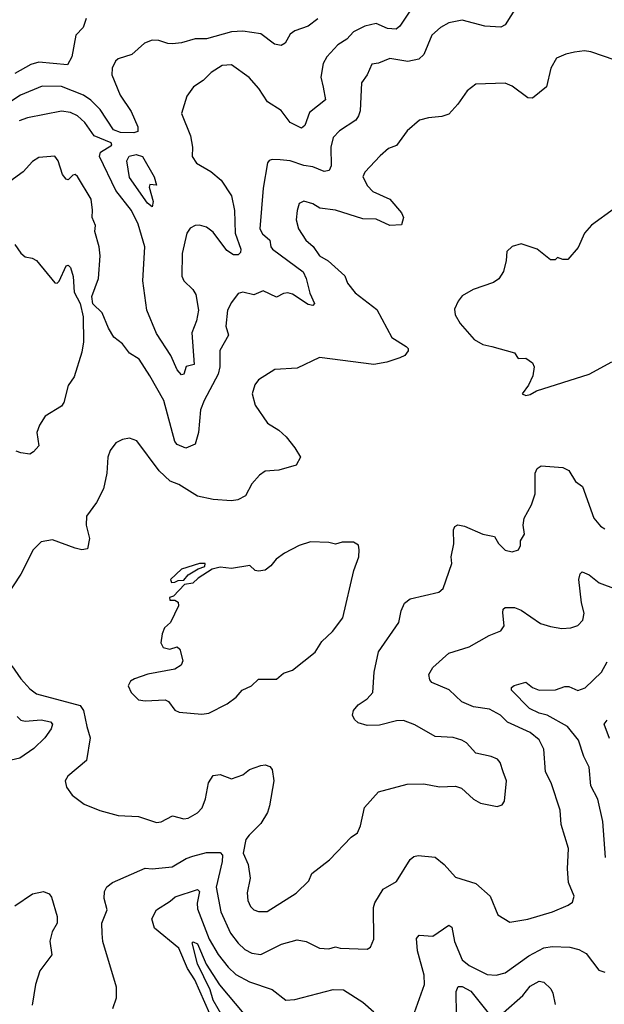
# Model space of a CAD drawing. Extents: x 1552294 to 1694791, y 811929 to 917222.
# Tile 454 of 643: x 1664790 to 1667372, y 865427 to 869779. Entities that reach past the tile are written whole.
import ezdxf

# ---------------------------------------------------------------- set-up
doc = ezdxf.new("R2010")
doc.units = 0

msp = doc.modelspace()

# ---------------------------------------------------------------- linework, layer by layer
at = {"layer": '0CON10XD'}
for points in [[(1666513.5, 869816.5), (1666469.7, 869750.3), (1666453.1, 869736.9), (1666415, 869739.6), (1666365, 869762.9), (1666315, 869750.7), (1666265, 869725.5), (1666235, 869693.1), (1666195, 869668.5), (1666146.9, 869615), (1666130, 869585), (1666120.8, 869525), (1666131.1, 869481.1), (1666141.1, 869425), (1666070.6, 869369.4), (1666048.9, 869311.1), (1666035, 869300), (1665985, 869324.3), (1665945, 869376.9), (1665885, 869415.6), (1665846.2, 869475), (1665804.2, 869524.2), (1665725, 869579.1), (1665685, 869577.1), (1665635.7, 869545), (1665600.5, 869509.5), (1665558.3, 869481.7), (1665528.8, 869441.2), (1665504.3, 869365), (1665544.2, 869265), (1665554, 869215), (1665552, 869175), (1665571.2, 869145), (1665635, 869107.8), (1665679.9, 869069.9), (1665725, 869000), (1665738.4, 868935), (1665741.2, 868835), (1665766.5, 868765), (1665765, 868750), (1665755, 868739.8), (1665735, 868740.2), (1665705, 868759.2), (1665645, 868840.5), (1665615, 868862.2), (1665585, 868870.6), (1665565, 868868.6), (1665543, 868857), (1665527.8, 868835), (1665507.1, 868745), (1665506.9, 868645), (1665515.6, 868625), (1665555, 868587.1), (1665568.2, 868565), (1665580, 868495), (1665571.7, 868448.3), (1665550.4, 868395), (1665560.8, 868255), (1665525, 868246), (1665515, 868212.5), (1665505, 868209.2), (1665485, 868231.1), (1665458.2, 868295), (1665395, 868392), (1665351.2, 868495), (1665334.1, 868624.1), (1665343.1, 868775), (1665313.6, 868875), (1665283.3, 868935), (1665215, 869024.4), (1665142.8, 869175), (1665146.7, 869193.3), (1665197.1, 869225), (1665194.3, 869235), (1665118.9, 869265), (1665078.2, 869325), (1665045, 869353.8), (1665015, 869368.7), (1664975, 869375.3), (1664825, 869344.8), (1664788.6, 869331.4)], [(1666985, 869835.7), (1666935, 869755.6), (1666915, 869745.4), (1666845, 869750.8), (1666745, 869777.1), (1666685, 869765.4), (1666648.9, 869745), (1666610.1, 869709.9), (1666575.3, 869625), (1666552.7, 869605), (1666505, 869594.3), (1666425, 869607.9), (1666375, 869587.5), (1666345, 869582.5), (1666324.7, 869535.3), (1666299.8, 869500.2), (1666293.9, 869376.1), (1666286.1, 869353.9), (1666274.6, 869335.4), (1666202.1, 869287.9), (1666175, 869258), (1666164.2, 869215), (1666166.4, 869133.6), (1666156.9, 869113.1), (1666135, 869108.5), (1666085, 869129.2), (1666045, 869133.8), (1665985, 869154.5), (1665940.8, 869159.2), (1665905, 869161.2), (1665892.7, 869157.3), (1665884.2, 869145.8), (1665865.4, 869035), (1665851.1, 868855), (1665863.1, 868833.1), (1665895.5, 868805), (1665899.1, 868775), (1665906.2, 868765), (1666041.5, 868665), (1666055.9, 868635), (1666070.9, 868570.9), (1666091.9, 868525), (1666085, 868515.8), (1666065, 868519.6), (1665995.7, 868565.7), (1665975, 868571.3), (1665955, 868568.8), (1665925, 868552.7), (1665865, 868581.2), (1665825, 868563.3), (1665775, 868574.3), (1665755, 868568), (1665725, 868529.4), (1665707.3, 868495), (1665700, 868425), (1665713.1, 868385), (1665673.9, 868316.1), (1665673.5, 868245), (1665667.2, 868212.8), (1665605, 868095.8), (1665588.2, 868055), (1665579.4, 867955), (1665565, 867902.5), (1665524.3, 867884.3), (1665485, 867901.4), (1665475, 867914.3), (1665426.3, 868095), (1665365.3, 868205), (1665317.8, 868277.8), (1665275.6, 868305), (1665245, 868345.6), (1665206.3, 868376.3), (1665182.9, 868415), (1665155, 868483.3), (1665113, 868523), (1665108.8, 868555), (1665138, 868635), (1665145.7, 868735), (1665141.2, 868775), (1665122.3, 868842.3), (1665125, 868870), (1665110, 868905), (1665112.4, 868937.6), (1665105.4, 868985), (1665045, 869085.8), (1665035, 869094.2), (1665025, 869092), (1665005, 869071.2), (1664995, 869073.8), (1664979.4, 869095)], [(1666107.1, 869782.9), (1666065, 869750), (1666005, 869730), (1665984.4, 869715), (1665962, 869675), (1665945, 869664.2), (1665915, 869670.6), (1665855, 869717.2), (1665775, 869727.6), (1665725.3, 869725.3), (1665615, 869693.8), (1665565, 869693.8), (1665505, 869676.5), (1665465, 869672.3), (1665445, 869673.2), (1665405, 869687.5), (1665375, 869688.2), (1665342, 869675), (1665286.2, 869625), (1665225, 869606.7), (1665212.9, 869595), (1665198.6, 869565), (1665197.5, 869535), (1665234.6, 869445), (1665283, 869373), (1665312.1, 869305), (1665311.5, 869285), (1665295, 869278.4), (1665235, 869280.9), (1665205, 869292.2), (1665145, 869382.5), (1665105, 869423.3), (1665072.5, 869445), (1664975, 869483.1), (1664890, 869485), (1664793.5, 869445), (1664612.3, 869327.7)], [(1665083.3, 869785), (1665070, 869745), (1665038.8, 869711.2), (1665020, 869615), (1665001.2, 869578.8), (1664875, 869590.7), (1664838.7, 869581.3), (1664768.3, 869541.7)], [(1667420.6, 869600.6), (1667312.9, 869637.1), (1667285, 869640.8), (1667240, 869635), (1667202.7, 869627.3), (1667161.7, 869608.3), (1667135.9, 869564.1), (1667117.4, 869482.6), (1667055, 869432), (1667035, 869434), (1666965.5, 869485.5), (1666935, 869498), (1666805, 869494), (1666766.2, 869465), (1666726, 869405), (1666685, 869362), (1666655, 869350.8), (1666595, 869345.8), (1666555.8, 869334.2), (1666501.7, 869288.3), (1666455, 869222.9), (1666419.8, 869210.2), (1666382.2, 869177.8), (1666314.3, 869105), (1666305.7, 869085), (1666326.8, 869045), (1666349.3, 869019.3), (1666424.4, 868985), (1666477.1, 868925), (1666485.8, 868905), (1666477.1, 868872.9), (1666425, 868870), (1666365, 868897.9), (1666305, 868898.2), (1666185, 868937.1), (1666116.5, 868946.5), (1666085, 868965.7), (1666045, 868977.5), (1666025, 868966.2), (1666015.7, 868935), (1666011.5, 868895), (1666021.9, 868855), (1666053.3, 868805), (1666085.8, 868775.8), (1666114.6, 868735), (1666152.6, 868712.6), (1666226.8, 868646.8), (1666237.9, 868615), (1666271.3, 868571.3), (1666367.8, 868497.8), (1666433.8, 868373.8), (1666496.7, 868335), (1666506.2, 868325), (1666506.2, 868315), (1666491.2, 868295), (1666468.8, 868285), (1666412, 868265), (1666355, 868254.2), (1666115, 868286), (1666015, 868238.8), (1665917.7, 868232.3), (1665845, 868186.9), (1665829.4, 868165), (1665817.5, 868125), (1665830, 868075), (1665884.4, 867995), (1665935.3, 867965.3), (1665967.5, 867935), (1666005, 867886), (1666030, 867845), (1666010.8, 867809.2), (1665935, 867787.5), (1665875, 867784), (1665848.8, 867765), (1665815, 867726.7), (1665787.5, 867675), (1665753.5, 867656.5), (1665725, 867652.4), (1665645, 867658.2), (1665575, 867673.3), (1665493.8, 867725), (1665455, 867738.5), (1665405.7, 867785), (1665307, 867917), (1665275, 867928.8), (1665245, 867924), (1665215, 867908), (1665189.2, 867875), (1665179.2, 867845), (1665175.7, 867774.3), (1665160, 867705), (1665128.8, 867645), (1665085.8, 867585), (1665083.1, 867545), (1665098.6, 867485), (1665089.3, 867440.7), (1665065, 867436.2), (1665035, 867442.9), (1664935, 867479.4), (1664885, 867471.4), (1664849.2, 867435), (1664795, 867328.8), (1664725, 867220)], [(1664979.4, 869095), (1664959.6, 869155), (1664945, 869176.2), (1664875, 869170.4), (1664847.4, 869152.6), (1664805, 869105.8), (1664715, 869040)], [(1665375, 868952.5), (1665355, 868968.6), (1665275, 869081.4), (1665262.9, 869155), (1665273.8, 869176.2), (1665305, 869183), (1665332.7, 869175), (1665384, 869085), (1665395, 869047.5), (1665365, 869050), (1665361.7, 869038.3), (1665379.2, 868975), (1665375, 868952.5)], [(1667416.7, 868945), (1667315, 868871.2), (1667284.3, 868835.7), (1667257.3, 868772.7), (1667211.7, 868718.3), (1667188.3, 868718.3), (1667165, 868727.5), (1667155, 868717.5), (1667135, 868717.5), (1667075, 868764.3), (1667005, 868788.8), (1666965, 868776.2), (1666941.2, 868755), (1666938.8, 868715), (1666926.4, 868666.4), (1666907, 868633), (1666883, 868617), (1666793.2, 868586.8), (1666745, 868558), (1666726.7, 868535), (1666710.7, 868499.3), (1666713.8, 868475), (1666735, 868436.7), (1666798, 868365), (1666835, 868342.9), (1666875, 868334.2), (1666975.8, 868305.8), (1666991.7, 868281.7), (1667025, 868282.5), (1667055, 868262.5), (1667062.5, 868245), (1667056.7, 868205), (1667037.1, 868162.9), (1667010, 868125), (1667025, 868118)], [(1664769.4, 868785), (1664795, 868746.9), (1664815, 868731.4), (1664845, 868725.6), (1664864, 868715), (1664945, 868616), (1664955, 868614.2), (1664965, 868623.8), (1664995, 868691.2), (1665005, 868693.8), (1665015, 868683.3), (1665026.2, 868643.8), (1665031.5, 868575), (1665056.7, 868525), (1665071.2, 868465), (1665072, 868355), (1665065, 868310), (1665030.3, 868199.7), (1665005, 868162.5), (1664985, 868087.5), (1664975, 868070), (1664903.3, 868026.7), (1664877.3, 867987.3), (1664866.5, 867955), (1664874.2, 867895.8), (1664851.7, 867868.3), (1664835, 867858.8), (1664795, 867864), (1664775, 867872)], [(1667025, 868118), (1667045, 868121.9), (1667072.2, 868137.8), (1667305, 868212), (1667405, 868266.2)], [(1664755, 866922.3), (1664795.4, 866865), (1664835, 866821.2), (1664865, 866798.9), (1665057.5, 866747.5), (1665072.1, 866725), (1665086.4, 866655), (1665100.8, 866605), (1665086, 866505), (1665002.2, 866435), (1664991.4, 866415), (1664996.8, 866386.8), (1665021.3, 866351.3), (1665075, 866311.2), (1665143.6, 866283.6), (1665225, 866261.1), (1665315, 866257.3), (1665395, 866230), (1665415, 866233.6), (1665465, 866259.4), (1665515, 866247.3), (1665535, 866250), (1665576.2, 866273.8), (1665595.5, 866295), (1665610.4, 866335), (1665623.5, 866405), (1665645, 866438.6), (1665675, 866441.9), (1665725, 866422.9), (1665775, 866440.6), (1665805.4, 866464.6), (1665855, 866482.9), (1665875, 866485.7), (1665895, 866478), (1665905.6, 866465), (1665913.3, 866415), (1665893.6, 866303.6), (1665884.2, 866275), (1665855, 866226.2), (1665803.8, 866175), (1665788.8, 866155), (1665777.5, 866095), (1665799.5, 866045), (1665807.8, 865985), (1665795, 865920), (1665798.2, 865885), (1665809.8, 865859.8), (1665825, 865844.4), (1665845, 865837.3), (1665883.3, 865836.7), (1666011.7, 865918.3), (1666066.9, 865973.1), (1666081.2, 866005), (1666158.6, 866065), (1666254, 866165), (1666282, 866185), (1666295.6, 866215), (1666312.6, 866297.4), (1666375, 866365.7), (1666500.9, 866399.1), (1666575, 866400.8), (1666645, 866387.5), (1666715, 866390.8), (1666742.1, 866382.1), (1666795, 866333.8), (1666825, 866316.2), (1666898.3, 866301.7), (1666921.2, 866308.8), (1666931.2, 866325), (1666940.6, 866415), (1666925.7, 866455), (1666912, 866495), (1666900.3, 866510.3), (1666872.7, 866522.7), (1666805, 866536.7), (1666763.2, 866583.2), (1666743.3, 866595), (1666705, 866605.5), (1666625, 866611.1), (1666535, 866662.5), (1666485, 866681.5), (1666455, 866680.5), (1666379.8, 866660.2), (1666325, 866659.5), (1666285, 866671.4), (1666268.6, 866685), (1666260, 866705), (1666264.2, 866725), (1666285, 866751.2), (1666325, 866777.5), (1666350.6, 866805), (1666355.6, 866895), (1666375.6, 866985), (1666464, 867115), (1666475, 867166.7), (1666490.2, 867199.8), (1666515, 867218.6), (1666642.1, 867247.9), (1666660, 867265), (1666698.8, 867375), (1666696, 867405), (1666708, 867462), (1666705.5, 867524.5), (1666711.3, 867538.7), (1666725, 867545.8), (1666755, 867540), (1666835, 867504.2), (1666887.5, 867495), (1666905, 867463.3), (1666935, 867434), (1666965, 867426.2), (1666992.5, 867435), (1667002.5, 867455), (1667002.5, 867475), (1667020, 867505), (1667014, 867545), (1667018.6, 867575), (1667050, 867635), (1667066.1, 867683.9), (1667067.5, 867775), (1667076, 867795), (1667093.2, 867806.8), (1667189.3, 867799.3), (1667215, 867785.8), (1667245, 867738), (1667276.2, 867715), (1667325.6, 867575), (1667355, 867540), (1667375, 867528.8)], [(1665595, 866709.2), (1665625, 866714.3), (1665706.2, 866755), (1665746.2, 866785), (1665773.3, 866815), (1665813.3, 866835), (1665845, 866863.8), (1665925, 866864), (1665955, 866891.2), (1665995, 866904), (1666095, 866983.3), (1666125, 867030), (1666172, 867075), (1666218.1, 867135), (1666265.6, 867345), (1666288, 867405), (1666290, 867435), (1666286.1, 867456.1), (1666265, 867470), (1666215, 867470), (1666185, 867460), (1666155, 867468), (1666075, 867471.4), (1666024.5, 867455.5), (1665959.5, 867420.5), (1665922.5, 867395), (1665900, 867365), (1665875, 867346.2), (1665845, 867341.2), (1665830, 867345), (1665806.2, 867366.2), (1665725, 867353.3), (1665675, 867359.4), (1665640.5, 867349.5), (1665578.9, 867311.1), (1665555, 867288.1), (1665517.8, 867282.2), (1665469.2, 867230.8), (1665452.5, 867225), (1665453, 867213), (1665475, 867212.5), (1665490, 867205), (1665491.7, 867188.3), (1665456.1, 867113.9), (1665429.5, 867090.5), (1665419.2, 867065), (1665413.3, 867025), (1665423.8, 867003.8), (1665453.8, 866996.2), (1665485, 867007.5), (1665497, 866997), (1665510, 866945), (1665503.6, 866926.4), (1665475, 866907.5), (1665356.1, 866886.1), (1665297.5, 866865), (1665280, 866855), (1665270, 866835), (1665282, 866805), (1665315, 866773.1), (1665345, 866767.8), (1665433.1, 866773.1), (1665446.7, 866765), (1665475, 866727.5), (1665495, 866717.5), (1665595, 866709.2)], [(1665460.6, 867290.6), (1665475, 867292), (1665490, 867300), (1665515, 867301.2), (1665534.4, 867325.6), (1665578.3, 867351.7), (1665608.3, 867361.7), (1665610, 867375), (1665585, 867375.8), (1665505, 867350), (1665456.2, 867305), (1665460.6, 867290.6)], [(1667181.7, 866221.7), (1667177.9, 866285), (1667138.2, 866405), (1667112.5, 866455), (1667104.6, 866555), (1667085, 866595.6), (1667045, 866627.7), (1666944.1, 866674.1), (1666914.3, 866705), (1666865, 866731.2), (1666795, 866741.6), (1666743.3, 866763.3), (1666686.8, 866816.8), (1666609.8, 866849.8), (1666601.3, 866861.3), (1666597.1, 866885), (1666614.3, 866915), (1666685, 866979.2), (1666775, 867006.7), (1666863.1, 867056.9), (1666915, 867078), (1666929.7, 867100.3), (1666923.5, 867156.5), (1666925.9, 867174.1), (1666935, 867181.2), (1666975, 867180), (1667005, 867169.4), (1667090.5, 867110.5), (1667135, 867097.3), (1667185, 867088), (1667225, 867090.6), (1667255, 867101.5), (1667277.5, 867125), (1667283.4, 867155), (1667271.6, 867201.6), (1667259.6, 867305), (1667265, 867330), (1667275, 867338), (1667305, 867325.5), (1667349.8, 867289.8), (1667425, 867261.9)], [(1667377.5, 866075), (1667365.4, 866235), (1667342.9, 866332.9), (1667312.8, 866392.8), (1667305.5, 866475), (1667281.7, 866521.7), (1667257.9, 866595), (1667208.9, 866655), (1667119.7, 866705), (1667083.8, 866713.8), (1667041.6, 866735), (1666962.7, 866815), (1666962.8, 866827.2), (1666973.6, 866836.4), (1667025, 866850), (1667055, 866827.7), (1667085, 866815.5), (1667157.1, 866817.1), (1667198.3, 866831.7), (1667215, 866830.8), (1667255, 866813.5), (1667288.1, 866825), (1667359.5, 866895), (1667385, 866940)], [(1664779.6, 866699.6), (1664795, 866682.8), (1664815, 866677.6), (1664885, 866684.7), (1664926, 866675), (1664935.7, 866665), (1664929.4, 866645), (1664900.6, 866605), (1664853, 866557), (1664790.8, 866515), (1664715, 866497.1)], [(1667395, 866601.9), (1667371.5, 866665), (1667385, 866682.1)], [(1665201.5, 865408.5), (1665218.5, 865455), (1665217.2, 865502.8), (1665157.1, 865705), (1665155, 865740), (1665153.1, 865785), (1665176.9, 865845), (1665163.2, 865895), (1665164.1, 865925), (1665175, 865945.5), (1665200, 865965), (1665345, 866029.2), (1665375, 866025.7), (1665463.3, 866035), (1665525, 866071.5), (1665555, 866082.3), (1665615, 866098.1), (1665675, 866098.1), (1665685.3, 866085.3), (1665685, 866057.5), (1665657.5, 865945), (1665679.2, 865835), (1665721.1, 865741.1), (1665755, 865696.5), (1665785, 865668.8), (1665815, 865652.3), (1665855, 865647.1), (1665947, 865693), (1666015, 865711.8), (1666055, 865704.4), (1666115, 865674.3), (1666155, 865672.2), (1666185, 865681.4), (1666205.3, 865675.3), (1666325, 865671.2), (1666340, 865680), (1666354.2, 865715), (1666352.9, 865855), (1666359.2, 865875), (1666395, 865936.2), (1666455, 865970), (1666515, 866066.2), (1666530.3, 866079.7), (1666550, 866085), (1666625, 866077.1), (1666665, 866044.2), (1666715, 865988.1), (1666805, 865961.1), (1666867.5, 865905), (1666901.7, 865821.7), (1666955, 865790), (1667035, 865803.3), (1667143.3, 865835), (1667213.3, 865865), (1667232.3, 865877.7), (1667238.8, 865905), (1667214.4, 865965), (1667210, 866025), (1667213.8, 866115), (1667181.7, 866221.7)], [(1664768.3, 865861.7), (1664847.5, 865915), (1664895, 865925.4), (1664920, 865915), (1664930.9, 865900.9), (1664955.4, 865815.4), (1664955.7, 865785), (1664933, 865747), (1664924, 865706), (1664932.7, 865645), (1664879.1, 865575), (1664860.6, 865515), (1664845, 865423.3)], [(1665629.6, 865385), (1665563.5, 865535), (1665530.9, 865585), (1665493.2, 865675), (1665385, 865763.5), (1665374.2, 865805), (1665394.4, 865845), (1665455, 865882.1), (1665477.5, 865902.5), (1665575, 865934.6), (1665584.7, 865924.7), (1665574.2, 865874.2), (1665575, 865848.8), (1665626.8, 865715), (1665666.3, 865646.3), (1665710.4, 865590.4), (1665745, 865559.1), (1665805, 865525.4), (1665905, 865492.9), (1665965.5, 865445.5), (1666005, 865447.3), (1666175, 865491.6), (1666220.8, 865490.8), (1666305, 865435.7), (1666353.6, 865393.6)], [(1666511.7, 865328.3), (1666578.2, 865515), (1666577.2, 865555), (1666547.1, 865662.9), (1666542.5, 865717.5), (1666555, 865731.9), (1666615, 865728.5), (1666685, 865776.7), (1666698.3, 865768.3), (1666710.8, 865705), (1666745, 865623.8), (1666775, 865598.6), (1666855, 865558.9), (1666895, 865555.4), (1666934.1, 865565.9), (1667038.7, 865641.3), (1667105, 865675.9), (1667141.9, 865681.9), (1667219.6, 865679.6), (1667259.4, 865669.4), (1667291.7, 865651.7), (1667347.5, 865577.5), (1667375, 865568.6)], [(1665688.9, 865368.9), (1665645, 865444.8), (1665630.9, 865490.9), (1665575.7, 865605), (1665552.2, 865697.8), (1665556.4, 865703.6), (1665575, 865694.6), (1665613.6, 865603.6), (1665673.1, 865513.1), (1665780, 865385)], [(1666719.3, 865380.7), (1666717.3, 865482.7), (1666726.7, 865505), (1666745, 865505.5), (1666782.2, 865485), (1666865, 865381.8)], [(1666925, 865388.8), (1667012.1, 865465), (1667045, 865506.2), (1667085, 865529.1), (1667105, 865524.4), (1667135.6, 865495), (1667145, 865476.7), (1667155.4, 865425.4)]]:
    msp.add_lwpolyline(points, dxfattribs=at)

doc.saveas('drawing.dxf')
